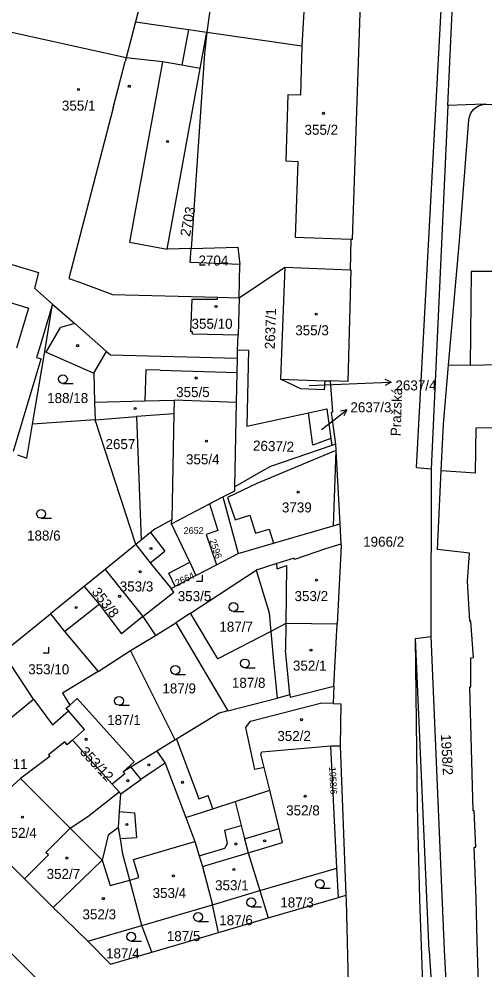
# Model space of a CAD drawing. Extents: x -679220 to -673243, y -1075091 to -1066557.
# Drawn here: x -676639.1 to -676560.1, y -1071108.5 to -1070947.3 of the extents above; entities that cross this region are included whole.
import ezdxf

# ---------------------------------------------------------------- set-up
doc = ezdxf.new("R2010")
doc.units = 0
for name, color, linetype in [('Hranice parcel', 7, 'Continuous'), ('Parcelní čísla', 7, 'Continuous'), ('Pop  PČ popisy', 7, 'Continuous'), ('Vnitřní kresba', 7, 'Continuous'), ('Značky budov', 7, 'Continuous'), ('Značky kultur', 7, 'Continuous')]:
    doc.layers.add(name, color=color, linetype=linetype)

msp = doc.modelspace()

# ---------------------------------------------------------------- linework, layer by layer
at = {"layer": 'Hranice parcel'}
for p, q in [((-676566.43, -1070961.91), (-676565.16, -1070934.01)), ((-676608.39, -1070955.66), (-676607.26, -1070949.48)), ((-676560.2, -1070961.71), (-676566.43, -1070961.91)), ((-676601.78, -1070994.52), (-676601.7, -1070988.86)), ((-676601.78, -1070994.52), (-676594.05, -1070989.32)), ((-676594.05, -1070989.32), (-676582.96, -1070989.76)), ((-676601.78, -1070994.52), (-676601.97, -1071000.84)), ((-676601.97, -1071000.84), (-676609.68, -1071000.71)), ((-676602.05, -1071003.33), (-676601.97, -1071000.84)), ((-676636.8, -1071015.96), (-676634.74, -1071003.64)), ((-676602.09, -1071004.75), (-676602.05, -1071003.33)), ((-676602.05, -1071003.33), (-676600.22, -1071003.42)), ((-676562.65, -1071006.03), (-676566.3, -1071005.97)), ((-676594.76, -1071008.32), (-676587.28, -1071008.58)), ((-676591.36, -1071009.94), (-676594.76, -1071008.32)), ((-676587.28, -1071008.58), (-676587.36, -1071010.11)), ((-676587.28, -1071008.58), (-676586.35, -1071008.61)), ((-676587.36, -1071010.11), (-676591.36, -1071009.94)), ((-676602.51, -1071026.56), (-676602.24, -1071012.26)), ((-676626.22, -1071015.19), (-676636.8, -1071015.96)), ((-676626.22, -1071015.19), (-676619.19, -1071014.67)), ((-676619.31, -1071036.35), (-676626.22, -1071015.19)), ((-676619.19, -1071014.67), (-676618.41, -1071035.62)), ((-676586.24, -1071018.37), (-676586.09, -1071019.58)), ((-676585.46, -1071019.36), (-676586.09, -1071019.58)), ((-676606.81, -1071029.46), (-676604.55, -1071028.28)), ((-676604.55, -1071028.28), (-676601.93, -1071037.88)), ((-676613.23, -1071032.84), (-676606.81, -1071029.46)), ((-676610.16, -1071039.35), (-676613.23, -1071032.84)), ((-676584.72, -1071032.85), (-676584.53, -1071036.3)), ((-676619.31, -1071036.35), (-676624.51, -1071040.58)), ((-676618.41, -1071035.62), (-676619.31, -1071036.35)), ((-676605.64, -1071039.81), (-676601.93, -1071037.88)), ((-676610.16, -1071039.35), (-676609.11, -1071041.62)), ((-676624.51, -1071040.58), (-676618.1, -1071048.58)), ((-676610.03, -1071047.99), (-676598.92, -1071040.67)), ((-676609.11, -1071041.62), (-676605.64, -1071039.81)), ((-676609.11, -1071041.62), (-676612.64, -1071043.46)), ((-676641.83, -1071054.66), (-676633.74, -1071048.08)), ((-676618.1, -1071048.58), (-676615.99, -1071051.79)), ((-676610.03, -1071047.99), (-676612.54, -1071049.65)), ((-676615.99, -1071051.79), (-676612.54, -1071049.65)), ((-676612.54, -1071049.65), (-676603.69, -1071064.53)), ((-676585.73, -1071060.38), (-676585.18, -1071049.83)), ((-676620.18, -1071054.33), (-676615.99, -1071051.79)), ((-676636.66, -1071062.58), (-676641.83, -1071054.66)), ((-676625.69, -1071057.85), (-676620.18, -1071054.33)), ((-676612.63, -1071069.46), (-676620.18, -1071054.33)), ((-676654.24, -1071076.98), (-676636.66, -1071062.58)), ((-676630.51, -1071063.57), (-676629.22, -1071062.43)), ((-676629.22, -1071062.43), (-676619.58, -1071073.18)), ((-676603.69, -1071064.53), (-676595.36, -1071062.37)), ((-676623.29, -1071076.98), (-676630.04, -1071069.51)), ((-676612.63, -1071069.46), (-676615.73, -1071071.36)), ((-676586.27, -1071070.46), (-676584.68, -1071070.47)), ((-676585.26, -1071091.21), (-676586.27, -1071070.46)), ((-676584.68, -1071070.47), (-676583.71, -1071095.79)), ((-676619.58, -1071073.18), (-676621.45, -1071074.89)), ((-676622.11, -1071078.29), (-676623.29, -1071076.98)), ((-676647.4, -1071083.78), (-676638.18, -1071093.04)), ((-676598.28, -1071095), (-676585.26, -1071091.21)), ((-676584.98, -1071096.16), (-676585.26, -1071091.21)), ((-676638.18, -1071093.04), (-676633.33, -1071097.91)), ((-676606.29, -1071097.41), (-676598.28, -1071095)), ((-676598.28, -1071095), (-676596.89, -1071099.66)), ((-676584.98, -1071096.16), (-676583.71, -1071095.79)), ((-676618.3, -1071100.92), (-676606.29, -1071097.41)), ((-676605.3, -1071102.12), (-676606.29, -1071097.41)), ((-676596.89, -1071099.66), (-676584.98, -1071096.16)), ((-676633.33, -1071097.91), (-676627.46, -1071103.6)), ((-676605.3, -1071102.12), (-676596.89, -1071099.66)), ((-676627.46, -1071103.6), (-676618.3, -1071100.92)), ((-676616.59, -1071105.47), (-676618.3, -1071100.92))]:
    msp.add_line(p, q, dxfattribs=at)
for points in [[(-676605.73, -1070937.61), (-676606.2, -1070941.77), (-676607.26, -1070949.48)], [(-676608.39, -1070955.66), (-676611.5, -1070955.11), (-676614.78, -1070954.51), (-676620.92, -1070953.82), (-676641.1, -1070949.39), (-676640.72, -1070947.62), (-676661.62, -1070942.21)], [(-676581.27, -1070944.58), (-676582.61, -1070984.64), (-676582.86, -1070984.63), (-676582.96, -1070989.76)], [(-676607.26, -1070949.48), (-676607.68, -1070953.11), (-676609.91, -1070986.18)], [(-676609.91, -1070986.18), (-676613.98, -1070986.29), (-676608.39, -1070955.66)], [(-676566.43, -1070961.91), (-676569.23, -1071023.51), (-676569.31, -1071051.96), (-676567.07, -1071105.14), (-676564.66, -1071149.4), (-676563.82, -1071164.93), (-676560.23, -1071200.41)], [(-676562.85, -1070964.38), (-676562.76, -1070963.85), (-676562.58, -1070963.35), (-676562.3, -1070962.88), (-676562.09, -1070962.63), (-676561.69, -1070962.27), (-676561.23, -1070961.99), (-676560.73, -1070961.8), (-676560.2, -1070961.71)], [(-676560.2, -1070961.71), (-676559.92, -1070961.7), (-676525.45, -1070962.13), (-676520.06, -1070964.08), (-676519.86, -1070969.53)], [(-676566.3, -1071005.97), (-676564.42, -1070984.88), (-676562.85, -1070964.38)], [(-676601.7, -1070988.86), (-676610.07, -1070988.55), (-676609.91, -1070986.18)], [(-676609.91, -1070986.18), (-676602.01, -1070985.97), (-676601.7, -1070988.86)], [(-676594.05, -1070989.32), (-676594.35, -1070996.5), (-676594.76, -1071008.32)], [(-676545.59, -1070988.98), (-676553.26, -1070989.05), (-676553.26, -1070990.06), (-676562.48, -1070990.07), (-676562.65, -1071006.03)], [(-676545.59, -1070988.98), (-676545.08, -1070999.34), (-676553.08, -1070999.36), (-676553.03, -1071005.77), (-676562.65, -1071006.03)], [(-676582.96, -1070989.76), (-676582.86, -1070989.76), (-676583.35, -1071008.69), (-676586.35, -1071008.61)], [(-676605.44, -1070994.77), (-676605.44, -1070994.43), (-676601.78, -1070994.52)], [(-676634.74, -1071003.64), (-676633.4, -1070995.63), (-676629.65, -1070998.91), (-676624.27, -1071003.63), (-676623.62, -1071004.2), (-676602.09, -1071004.75)], [(-676609.68, -1071000.71), (-676609.69, -1071000.28), (-676609.96, -1071000.31), (-676609.78, -1070994.73), (-676605.44, -1070994.77)], [(-676634.74, -1071003.64), (-676634.48, -1071003.75), (-676626.4, -1071007.28), (-676626.3, -1071012.22), (-676626.22, -1071015.19)], [(-676600.22, -1071003.42), (-676600.51, -1071016.3), (-676590.04, -1071014.01)], [(-676602.24, -1071012.26), (-676602.14, -1071007.21), (-676602.09, -1071004.75)], [(-676567.55, -1071023.82), (-676567.14, -1071015.97), (-676566.3, -1071005.97)], [(-676586.35, -1071008.61), (-676585.95, -1071013.92), (-676586.2, -1071013.95), (-676585.86, -1071016.46), (-676585.46, -1071019.36)], [(-676602.24, -1071012.26), (-676612.81, -1071011.9), (-676612.86, -1071014.21), (-676619.19, -1071014.67)], [(-676590.04, -1071014.01), (-676586.93, -1071013.35), (-676586.24, -1071018.37)], [(-676586.24, -1071018.37), (-676589.29, -1071019.49), (-676590.04, -1071014.01)], [(-676567.55, -1071023.82), (-676561.74, -1071024.18), (-676561.6, -1071016.58), (-676551.83, -1071016.48), (-676551.89, -1071014.96), (-676546.38, -1071014.44), (-676540.53, -1071013.86), (-676540.41, -1071014.82), (-676541.41, -1071014.87), (-676541.19, -1071017.16), (-676541.63, -1071017.21), (-676541.49, -1071020.7)], [(-676639.36, -1071021.14), (-676637.76, -1071021.72), (-676636.8, -1071015.96)], [(-676586.09, -1071019.58), (-676596.47, -1071023.15), (-676598.11, -1071024.05), (-676602.51, -1071026.56)], [(-676585.46, -1071019.36), (-676585.4, -1071020.44), (-676584.72, -1071032.85)], [(-676560.3, -1071146.5), (-676560.63, -1071131.04), (-676561.44, -1071103.53), (-676561.64, -1071096.36), (-676561.94, -1071087.67), (-676561.7, -1071087.65), (-676561.93, -1071081.5), (-676562.1, -1071081.5), (-676562.67, -1071060.48), (-676562.54, -1071060.48), (-676562.52, -1071055.56), (-676562.05, -1071055.53), (-676562.5, -1071049.32), (-676562.68, -1071049.33), (-676563.11, -1071042.56), (-676562.77, -1071037.79), (-676568.16, -1071037.22), (-676567.55, -1071023.82)], [(-676604.55, -1071028.28), (-676602.54, -1071027.23), (-676602.51, -1071026.56)], [(-676606.81, -1071029.46), (-676605.4, -1071033.99), (-676607.38, -1071034.63), (-676605.64, -1071039.81)], [(-676613.23, -1071032.84), (-676613.22, -1071032.16), (-676616.08, -1071033.73), (-676616.83, -1071034.34), (-676618.41, -1071035.62)], [(-676601.93, -1071037.88), (-676595.97, -1071036.11), (-676585.83, -1071033.18), (-676584.72, -1071032.85)], [(-676584.53, -1071036.3), (-676587.17, -1071037.06), (-676592.39, -1071038.88), (-676592.46, -1071038.64), (-676595.4, -1071039.56), (-676598.92, -1071040.67)], [(-676584.53, -1071036.3), (-676584.51, -1071036.6), (-676585.18, -1071049.83)], [(-676612.64, -1071043.46), (-676613.69, -1071041.19), (-676610.16, -1071039.35)], [(-676624.51, -1071040.58), (-676628.06, -1071043.47), (-676633.74, -1071048.08)], [(-676598.92, -1071040.67), (-676596.72, -1071047.94), (-676596.43, -1071051.07)], [(-676618.1, -1071048.58), (-676612.87, -1071044.4), (-676613.34, -1071043.83), (-676612.64, -1071043.46)], [(-676633.74, -1071048.08), (-676631.4, -1071051.07), (-676625.69, -1071057.85)], [(-676596.43, -1071051.07), (-676605.42, -1071055.74), (-676610.03, -1071047.99)], [(-676585.18, -1071049.83), (-676593.89, -1071049.75), (-676596.43, -1071051.07)], [(-676596.43, -1071051.07), (-676595.95, -1071056.12), (-676595.36, -1071062.37)], [(-676625.69, -1071057.85), (-676631.72, -1071061.57), (-676630.51, -1071063.57)], [(-676595.36, -1071062.37), (-676593.19, -1071061.8), (-676593.15, -1071062.25), (-676585.73, -1071060.38)], [(-676585.73, -1071060.38), (-676585.86, -1071063.31), (-676584.53, -1071063.35), (-676584.68, -1071070.47)], [(-676636.66, -1071062.58), (-676633.41, -1071066.93), (-676630.73, -1071064.57)], [(-676630.73, -1071064.57), (-676631.14, -1071064.13), (-676630.51, -1071063.57)], [(-676630.04, -1071069.51), (-676628.02, -1071067.7), (-676630.73, -1071064.57)], [(-676603.69, -1071064.53), (-676605.18, -1071064.92), (-676612.39, -1071069.32), (-676612.63, -1071069.46)], [(-676630.04, -1071069.51), (-676630.93, -1071070.31), (-676631.34, -1071069.8), (-676634.08, -1071072.01), (-676633.86, -1071072.28), (-676638.84, -1071075.99), (-676647.4, -1071083.78)], [(-676615.73, -1071071.36), (-676620.16, -1071074.09), (-676621.45, -1071074.89)], [(-676615.73, -1071071.36), (-676614.34, -1071073.41), (-676610.85, -1071082.64)], [(-676602.48, -1071079.91), (-676596.61, -1071077.99), (-676597.55, -1071074.17), (-676598.12, -1071071.88), (-676597.93, -1071071.52), (-676586.27, -1071070.46)], [(-676621.45, -1071074.89), (-676621.15, -1071075.22), (-676623.29, -1071076.98)], [(-676638.18, -1071093.04), (-676634.12, -1071088.97), (-676634.56, -1071088.57), (-676630.44, -1071084.42), (-676627.45, -1071082.43), (-676622.11, -1071078.29)], [(-676622.23, -1071084.3), (-676622.05, -1071081.63), (-676621.84, -1071078.59), (-676622.11, -1071078.29)], [(-676610.85, -1071082.64), (-676606.27, -1071081.15), (-676602.48, -1071079.91)], [(-676602.48, -1071079.91), (-676601.43, -1071084), (-676600.86, -1071086.22), (-676600.24, -1071088.62), (-676598.28, -1071095)], [(-676610.85, -1071082.64), (-676609.32, -1071086.71), (-676608.55, -1071089.12), (-676607.98, -1071090.93), (-676606.29, -1071097.41)], [(-676622.23, -1071084.3), (-676623.98, -1071085.64), (-676625.01, -1071089.86), (-676633.33, -1071097.91)], [(-676618.3, -1071100.92), (-676620.32, -1071093.24), (-676621.49, -1071088.83), (-676621.91, -1071086.26), (-676622.23, -1071084.3)], [(-676583.71, -1071095.79), (-676583.67, -1071096.7), (-676583.25, -1071113.06), (-676582.77, -1071125.51)], [(-676616.59, -1071105.47), (-676612.52, -1071104.25), (-676605.3, -1071102.12)], [(-676627.46, -1071103.6), (-676623.58, -1071107.48), (-676616.59, -1071105.47)]]:
    msp.add_lwpolyline(points, dxfattribs=at)
at = {"layer": 'Pop  PČ popisy'}
for p, q in [((-676589.94, -1071009.38), (-676579.05, -1071008.96)), ((-676579.05, -1071008.96), (-676576.05, -1071008.85)), ((-676576.05, -1071008.85), (-676577.07, -1071008.39)), ((-676576.05, -1071008.85), (-676577.03, -1071009.39)), ((-676585.9, -1071015.37), (-676583.54, -1071013.52)), ((-676583.54, -1071013.52), (-676584.63, -1071013.74)), ((-676583.54, -1071013.52), (-676584.02, -1071014.53)), ((-676587.81, -1071016.83), (-676585.9, -1071015.37))]:
    msp.add_line(p, q, dxfattribs=at)
at = {"layer": 'Vnitřní kresba'}
for p, q in [((-676571.71, -1071023.28), (-676566.91, -1070933.18)), ((-676617.31, -1070939.96), (-676619.35, -1070947.72)), ((-676590.72, -1070944.13), (-676591.14, -1070951.83)), ((-676619.35, -1070947.72), (-676620.92, -1070953.82)), ((-676619.35, -1070947.72), (-676610.38, -1070949.03)), ((-676610.38, -1070949.03), (-676611.5, -1070955.11)), ((-676610.38, -1070949.03), (-676607.26, -1070949.48)), ((-676607.26, -1070949.48), (-676591.14, -1070951.83)), ((-676591.14, -1070951.83), (-676591.41, -1070960.17)), ((-676620.92, -1070953.82), (-676621.09, -1070954.47)), ((-676623.12, -1070962.35), (-676621.09, -1070954.47)), ((-676614.78, -1070954.51), (-676620.37, -1070985.12)), ((-676593.53, -1070960.1), (-676593.89, -1070971.28)), ((-676591.41, -1070960.17), (-676593.53, -1070960.1)), ((-676623.12, -1070962.35), (-676630.66, -1070991.27)), ((-676593.89, -1070971.28), (-676591.84, -1070971.44)), ((-676591.84, -1070971.44), (-676592.32, -1070984.29)), ((-676582.86, -1070984.63), (-676592.32, -1070984.29)), ((-676620.37, -1070985.12), (-676613.98, -1070986.29)), ((-676643.18, -1070988.03), (-676635.82, -1070990.21)), ((-676657.34, -1070990.24), (-676637.49, -1070996.28)), ((-676635.82, -1070990.21), (-676636.5, -1070992.91)), ((-676630.66, -1070991.27), (-676628.68, -1070991.92)), ((-676628.68, -1070991.92), (-676623.26, -1070993.99)), ((-676636.5, -1070992.91), (-676633.4, -1070995.63)), ((-676623.26, -1070993.99), (-676605.44, -1070994.43)), ((-676633.4, -1070995.63), (-676635.69, -1071003.22)), ((-676637.49, -1070996.28), (-676639.55, -1071003.05)), ((-676629.65, -1070998.91), (-676632.09, -1070999.58)), ((-676634.48, -1071003.75), (-676632.09, -1070999.58)), ((-676635.69, -1071003.22), (-676636.12, -1071004.65)), ((-676626.4, -1071007.28), (-676624.27, -1071003.63)), ((-676640.06, -1071020.52), (-676635.35, -1071004.88)), ((-676636.12, -1071004.65), (-676635.35, -1071004.88)), ((-676617.63, -1071006.71), (-676617.8, -1071011.99)), ((-676615.19, -1071006.79), (-676617.63, -1071006.71)), ((-676615.19, -1071006.79), (-676602.14, -1071007.21)), ((-676626.3, -1071012.22), (-676617.8, -1071011.99)), ((-676617.8, -1071011.99), (-676612.81, -1071011.9)), ((-676612.86, -1071014.21), (-676613.22, -1071032.16)), ((-676585.4, -1071020.44), (-676598.81, -1071025.99)), ((-676585.4, -1071020.44), (-676585.83, -1071033.18)), ((-676571.71, -1071023.28), (-676569.23, -1071023.51)), ((-676598.81, -1071025.99), (-676603.75, -1071028.4)), ((-676603.75, -1071028.4), (-676602.47, -1071032.15)), ((-676602.47, -1071032.15), (-676599.99, -1071031.39)), ((-676599.99, -1071031.39), (-676599, -1071034.41)), ((-676616.83, -1071034.34), (-676614.37, -1071037.47)), ((-676599, -1071034.41), (-676596.68, -1071033.72)), ((-676596.68, -1071033.72), (-676595.97, -1071036.11)), ((-676619.31, -1071036.35), (-676616.88, -1071039.44)), ((-676616.88, -1071039.44), (-676614.37, -1071037.47)), ((-676616.88, -1071039.44), (-676613.34, -1071043.83)), ((-676595.34, -1071040.45), (-676595.4, -1071039.56)), ((-676595.34, -1071040.45), (-676593.77, -1071039.92)), ((-676593.77, -1071039.92), (-676593.89, -1071049.75)), ((-676628.06, -1071043.47), (-676625.54, -1071046.48)), ((-676631.4, -1071051.07), (-676625.54, -1071046.48)), ((-676625.54, -1071046.48), (-676621.75, -1071051.5)), ((-676618.1, -1071048.58), (-676621.75, -1071051.5)), ((-676593.89, -1071049.75), (-676593.94, -1071054.24)), ((-676571.89, -1071052.28), (-676569.31, -1071051.96)), ((-676571.58, -1071080.67), (-676571.89, -1071052.28)), ((-676569.57, -1071105.21), (-676571.89, -1071052.28)), ((-676593.19, -1071061.8), (-676593.94, -1071054.24)), ((-676599.88, -1071066.3), (-676588.03, -1071063.24)), ((-676585.86, -1071063.31), (-676588.03, -1071063.24)), ((-676600.64, -1071067.38), (-676599.88, -1071066.3)), ((-676599.16, -1071074.51), (-676600.64, -1071067.38)), ((-676612.39, -1071069.32), (-676608.6, -1071079.46)), ((-676614.34, -1071073.41), (-676616.01, -1071074.54)), ((-676671.02, -1071074.78), (-676627.66, -1071118.45)), ((-676620.16, -1071074.09), (-676618.45, -1071076.19)), ((-676616.01, -1071074.54), (-676618.45, -1071076.19)), ((-676597.55, -1071074.17), (-676599.16, -1071074.51)), ((-676630.44, -1071084.42), (-676638.84, -1071075.99)), ((-676621.84, -1071078.59), (-676618.45, -1071076.19)), ((-676595.01, -1071084.48), (-676596.61, -1071077.99)), ((-676608.6, -1071079.46), (-676607.02, -1071078.87)), ((-676606.27, -1071081.15), (-676607.02, -1071078.87)), ((-676571.15, -1071096.54), (-676571.58, -1071080.67)), ((-676622.05, -1071081.63), (-676619.5, -1071081.81)), ((-676619.5, -1071081.81), (-676619.21, -1071086.1)), ((-676625.01, -1071089.86), (-676630.44, -1071084.42)), ((-676604.24, -1071084.78), (-676601.43, -1071084)), ((-676600.86, -1071086.22), (-676595.01, -1071084.48)), ((-676594.42, -1071086.89), (-676595.01, -1071084.48)), ((-676619.21, -1071086.1), (-676621.91, -1071086.26)), ((-676603.75, -1071087.03), (-676604.24, -1071084.78)), ((-676619.7, -1071089.72), (-676609.32, -1071086.71)), ((-676608.55, -1071089.12), (-676604.2, -1071087.81)), ((-676604.2, -1071087.81), (-676603.75, -1071087.03)), ((-676600.24, -1071088.62), (-676594.42, -1071086.89)), ((-676607.98, -1071090.93), (-676600.24, -1071088.62)), ((-676625.01, -1071089.86), (-676623.64, -1071094.15)), ((-676618.8, -1071092.82), (-676619.7, -1071089.72)), ((-676620.32, -1071093.24), (-676618.8, -1071092.82)), ((-676623.64, -1071094.15), (-676620.32, -1071093.24)), ((-676570.68, -1071110.75), (-676571.15, -1071096.54)), ((-676569.57, -1071105.21), (-676568.06, -1071130.57))]:
    msp.add_line(p, q, dxfattribs=at)
at = {"layer": 'Značky budov'}
for centre in [(-676629.03, -1070959.2), (-676620.41, -1070958.67), (-676587.48, -1070963.26), (-676613.93, -1070968.03), (-676605.72, -1070996), (-676588.74, -1070997.3), (-676629.17, -1071002.64), (-676609.07, -1071008.12), (-676619.41, -1071013.3), (-676607.31, -1071018.82), (-676591.8, -1071027.46), (-676616.74, -1071037.01), (-676618.57, -1071040.96), (-676588.69, -1071042.41), (-676622.05, -1071045.13), (-676629.41, -1071047.04), (-676589.62, -1071054.26), (-676591.23, -1071066.04), (-676627.71, -1071069.37), (-676617.1, -1071073.7), (-676620.67, -1071076.38), (-676611.38, -1071076.67), (-676590.61, -1071079.03), (-676638.52, -1071082.58), (-676620.84, -1071083.83), (-676602.36, -1071087.11), (-676597.47, -1071086.59), (-676631, -1071089.5), (-676612.94, -1071092.51), (-676602.69, -1071091.45), (-676624.81, -1071096.38)]:
    msp.add_circle(centre, 0.175, dxfattribs=at)
at = {"layer": 'Značky kultur'}
for p, q in [((-676631.66, -1071009.07), (-676629.91, -1071009.07)), ((-676635.36, -1071031.91), (-676633.61, -1071031.91)), ((-676609.01, -1071042.54), (-676608.01, -1071042.54)), ((-676608.01, -1071042.54), (-676608.01, -1071041.54)), ((-676602.75, -1071047.7), (-676601, -1071047.7)), ((-676634.03, -1071054.73), (-676634.03, -1071053.73)), ((-676635.03, -1071054.73), (-676634.03, -1071054.73)), ((-676600.82, -1071057.26), (-676599.07, -1071057.26)), ((-676612.62, -1071058.36), (-676610.87, -1071058.36)), ((-676622.15, -1071063.61), (-676620.4, -1071063.61)), ((-676588.12, -1071094.63), (-676586.37, -1071094.63)), ((-676599.74, -1071097.77), (-676597.99, -1071097.77)), ((-676608.75, -1071100.25), (-676607, -1071100.25)), ((-676620.09, -1071103.59), (-676618.34, -1071103.59))]:
    msp.add_line(p, q, dxfattribs=at)
for centre in [(-676631.66, -1071008.32), (-676635.36, -1071031.16), (-676602.75, -1071046.95), (-676612.62, -1071057.61), (-676600.82, -1071056.51), (-676622.15, -1071062.86), (-676588.12, -1071093.88), (-676599.74, -1071097.02), (-676608.75, -1071099.5), (-676620.09, -1071102.84)]:
    msp.add_circle(centre, 0.75, dxfattribs=at)

# ---------------------------------------------------------------- texts
at = {"layer": 'Parcelní čísla'}
for s, height, p in [('355/1', 1.7, (-676631.83, -1070962.8)), ('355/2', 1.7, (-676590.71, -1070966.89)), ('2704', 1.7, (-676608.68, -1070989.06)), ('355/10', 1.7, (-676609.86, -1070999.78)), ('355/3', 1.7, (-676592.28, -1071000.88)), ('2637/4', 1.7, (-676575.3, -1071010.23)), ('188/18', 1.7, (-676634.33, -1071012.37)), ('355/5', 1.7, (-676612.47, -1071011.36)), ('2637/3', 1.7, (-676582.93, -1071013.93)), ('2657', 1.7, (-676624.44, -1071020.18)), ('355/4', 1.7, (-676610.8, -1071022.75)), ('3739', 1.7, (-676594.54, -1071030.91)), ('188/6', 1.7, (-676637.74, -1071035.68)), ('2652', 1.14, (-676611.2, -1071034.55)), ('1966/2', 1.7, (-676580.77, -1071036.72)), ('353/3', 1.7, (-676622.03, -1071044.31)), ('353/5', 1.7, (-676612.2, -1071045.95)), ('353/2', 1.7, (-676592.4, -1071045.94)), ('187/7', 1.7, (-676605.15, -1071051.13)), ('353/10', 1.7, (-676637.54, -1071058.35)), ('352/1', 1.7, (-676592.67, -1071057.73)), ('187/8', 1.7, (-676603.02, -1071060.64)), ('187/9', 1.7, (-676614.8, -1071061.59)), ('187/1', 1.7, (-676624.16, -1071066.94)), ('352/2', 1.7, (-676595.32, -1071069.65)), ('353/11', 1.7, (-676644.61, -1071074.43)), ('352/8', 1.7, (-676593.82, -1071082.27)), ('352/4', 1.7, (-676641.79, -1071086.08)), ('352/7', 1.7, (-676634.42, -1071093.04)), ('353/1', 1.7, (-676605.87, -1071094.96)), ('353/4', 1.7, (-676616.46, -1071096.28)), ('187/3', 1.7, (-676594.82, -1071097.88)), ('352/3', 1.7, (-676628.34, -1071099.89)), ('187/6', 1.7, (-676605.16, -1071100.89)), ('187/5', 1.7, (-676614.05, -1071103.58)), ('187/4', 1.7, (-676624.35, -1071106.51))]:
    msp.add_text(s, height=height, dxfattribs=at).set_placement(p)
for s, height, rotation, p in [('2703', 1.7, 79, (-676610.15, -1070984.24)), ('2637/1', 1.7, 88, (-676595.76, -1071003.27)), ('2637/2', 1.7, 358, (-676599.47, -1071020.41)), ('2596', 1.14, 289, (-676606.85, -1071035.66)), ('2664', 1.14, 25, (-676612.31, -1071043.44)), ('353/8', 1.7, 308, (-676626.87, -1071044.45)), ('1958/2', 1.7, 273, (-676567.6, -1071068.55)), ('353/12', 1.7, 313, (-676628.92, -1071071.59)), ('1958/6', 1.14, 273, (-676586.55, -1071074.08))]:
    msp.add_text(s, height=height, rotation=rotation, dxfattribs=at).set_placement(p)
at = {"layer": 'Pop  PČ popisy'}
msp.add_text('Pražská', height=1.7, rotation=88, dxfattribs=at).set_placement((-676574.43, -1071018.01))

doc.saveas('drawing.dxf')
